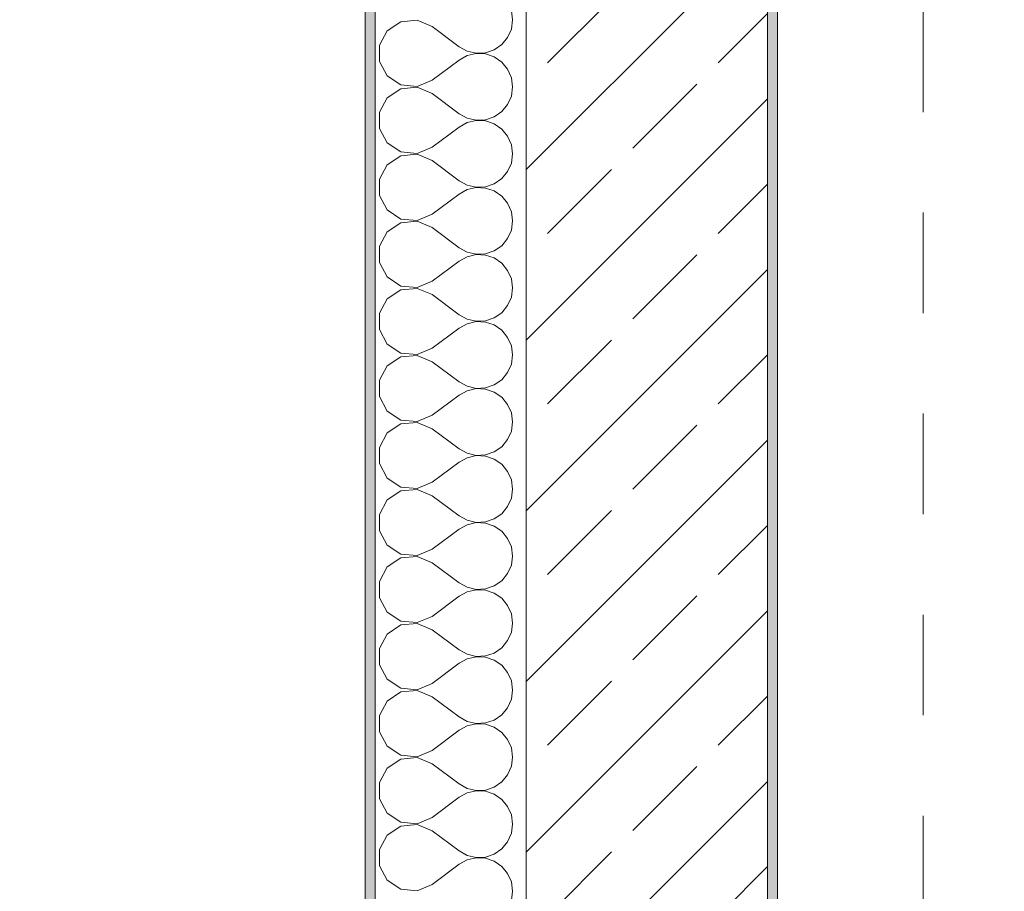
# Model space of a CAD drawing. Header units: metres. Extents: x -3.6 to 84.5, y -11 to 16.8.
# Tile 400 of 656: x 43.4 to 44.4, y -7.4 to -6.5. Entities that reach past the tile are written whole.
import ezdxf

# ---------------------------------------------------------------- set-up
doc = ezdxf.new("R2010")
doc.units = ezdxf.units.M
doc.header["$MEASUREMENT"] = 0
for name, pattern in [('Strichlinie doppelt', [0.546806, 0.264583, -0.105833, 0.070556, -0.105833]), ('Untersicht', [0.1, 0.075, -0.025]), ('Wipeout_Contour', [1, 0, -1])]:
    doc.linetypes.add(name, pattern=pattern)
for name, color, linetype in [('152 - Bemaßung_ Beschriftung.Ausbau', 7, 'Continuous'), ('301 - Elemente.Linie', 7, 'Continuous'), ('451 - Universal.Achsen Raster', 7, 'Continuous'), ('603 - Struktur.Bodenplatte_ Decke Roh', 7, 'Continuous'), ('604 - Struktur.Wand Aussen', 7, 'Continuous')]:
    doc.layers.add(name, color=color, linetype=linetype)
doc.styles.add('ERSTELLTER_STIL_2', font='txt')
doc.dimstyles.new('ERSTELLTER_STIL__3', dxfattribs={"dimtxt": 0.1, "dimasz": 0.0532, "dimexe": 0.18, "dimexo": 0.0625, "dimgap": 0, "dimtad": 1, "dimtih": 1, "dimtoh": 1, "dimzin": 0, "dimdsep": 46, "dimtxsty": 'ERSTELLTER_STIL_2', "dimblk": 'ARROWHEAD_2', "dimblk1": 'ARROWHEAD_2', "dimblk2": 'ARROWHEAD_2', "dimcen": 0.09, "dimse1": 1, "dimse2": 1, "dimclrd": 7, "dimclre": 7, "dimclrt": 7, "dimazin": 0, "dimtfac": 1, "dimtdec": 4, "dimtmove": 0, "dimatfit": 3, "dimfxl": 1, "dimtolj": 1, "dimtzin": 0, "dimarcsym": 0})
doc.dimstyles.new('ERSTELLTER_STIL__4', dxfattribs={"dimtxt": 0.1, "dimasz": 0.0532, "dimexe": 0.18, "dimexo": 0.0625, "dimgap": 0, "dimtad": 1, "dimtih": 1, "dimtoh": 1, "dimzin": 0, "dimdsep": 46, "dimtxsty": 'ERSTELLTER_STIL_2', "dimblk": 'ARROWHEAD_2', "dimblk1": 'ARROWHEAD_2', "dimblk2": 'ARROWHEAD_2', "dimcen": 0.09, "dimse1": 1, "dimse2": 1, "dimclrd": 7, "dimclre": 7, "dimclrt": 7, "dimazin": 0, "dimtfac": 1, "dimtdec": 4, "dimtmove": 2, "dimatfit": 3, "dimfxl": 1, "dimtolj": 1, "dimtzin": 0, "dimarcsym": 0})

# ---------------------------------------------------------------- blocks, each defined once
blk = doc.blocks.new('*X221')
at = {"layer": '604 - Struktur.Wand Aussen', "color": 7, "linetype": 'Continuous', "lineweight": 5}
for p, q in [((43.87667, -6.53333), (43.8754, -6.52422)), ((43.76553, -6.53524), (43.75201, -6.54423)), ((43.7817, -6.53371), (43.76553, -6.53524)), ((43.79667, -6.53999), (43.7817, -6.53371)), ((43.79667, -6.53999), (43.82333, -6.55999)), ((43.8754, -6.54243), (43.87667, -6.53333)), ((43.75201, -6.54423), (43.74434, -6.55854)), ((43.86582, -6.55793), (43.87169, -6.55085)), ((43.87169, -6.55085), (43.8754, -6.54243)), ((43.74434, -6.55854), (43.74434, -6.57478)), ((43.82333, -6.55999), (43.83138, -6.56444)), ((43.85824, -6.56314), (43.86582, -6.55793)), ((43.83138, -6.56888), (43.82333, -6.57333)), ((43.83138, -6.56444), (43.84034, -6.56652)), ((43.84034, -6.56679), (43.83138, -6.56888)), ((43.84034, -6.56652), (43.84953, -6.56608)), ((43.84953, -6.56724), (43.84034, -6.56679)), ((43.84953, -6.56608), (43.85824, -6.56314)), ((43.85824, -6.57018), (43.84953, -6.56724)), ((43.86582, -6.57539), (43.85824, -6.57018)), ((43.74434, -6.57478), (43.75201, -6.58909)), ((43.79667, -6.59333), (43.82333, -6.57333)), ((43.87169, -6.58247), (43.86582, -6.57539)), ((43.75201, -6.58909), (43.76553, -6.59808)), ((43.8754, -6.59088), (43.87169, -6.58247)), ((43.76553, -6.59808), (43.7817, -6.59961)), ((43.7817, -6.59961), (43.79667, -6.59333)), ((43.87667, -6.59999), (43.8754, -6.59088)), ((43.8754, -6.6091), (43.87667, -6.59999)), ((43.76553, -6.60191), (43.75201, -6.6109)), ((43.7817, -6.60037), (43.76553, -6.60191)), ((43.79667, -6.60666), (43.7817, -6.60037)), ((43.79667, -6.60666), (43.82333, -6.62666)), ((43.87169, -6.61752), (43.8754, -6.6091)), ((43.75201, -6.6109), (43.74434, -6.62521)), ((43.86582, -6.6246), (43.87169, -6.61752)), ((43.74434, -6.62521), (43.74434, -6.64144)), ((43.82333, -6.62666), (43.83138, -6.63111)), ((43.85824, -6.62981), (43.86582, -6.6246)), ((43.83138, -6.63554), (43.82333, -6.63999)), ((43.83138, -6.63111), (43.84034, -6.63319)), ((43.84034, -6.63346), (43.83138, -6.63554)), ((43.84034, -6.63319), (43.84953, -6.63275)), ((43.84953, -6.63391), (43.84034, -6.63346)), ((43.84953, -6.63275), (43.85824, -6.62981)), ((43.85824, -6.63684), (43.84953, -6.63391)), ((43.86582, -6.64205), (43.85824, -6.63684)), ((43.74434, -6.64144), (43.75201, -6.65575)), ((43.79667, -6.65999), (43.82333, -6.63999)), ((43.87169, -6.64913), (43.86582, -6.64205)), ((43.8754, -6.65755), (43.87169, -6.64913)), ((43.75201, -6.65575), (43.76553, -6.66474)), ((43.87667, -6.66666), (43.8754, -6.65755)), ((43.76553, -6.66857), (43.75201, -6.67756)), ((43.76553, -6.66474), (43.7817, -6.66628)), ((43.7817, -6.66704), (43.76553, -6.66857)), ((43.7817, -6.66628), (43.79667, -6.65999)), ((43.79667, -6.67333), (43.7817, -6.66704)), ((43.8754, -6.67577), (43.87667, -6.66666)), ((43.75201, -6.67756), (43.74434, -6.69187)), ((43.79667, -6.67333), (43.82333, -6.69333)), ((43.87169, -6.68418), (43.8754, -6.67577)), ((43.86582, -6.69126), (43.87169, -6.68418)), ((43.74434, -6.69187), (43.74434, -6.70811)), ((43.82333, -6.69333), (43.83138, -6.69778)), ((43.83138, -6.69778), (43.84034, -6.69986)), ((43.84953, -6.69941), (43.85824, -6.69647)), ((43.85824, -6.69647), (43.86582, -6.69126)), ((43.79667, -6.72666), (43.82333, -6.70666)), ((43.83138, -6.70221), (43.82333, -6.70666)), ((43.84034, -6.70013), (43.83138, -6.70221)), ((43.84034, -6.69986), (43.84953, -6.69941)), ((43.84953, -6.70057), (43.84034, -6.70013)), ((43.85824, -6.70351), (43.84953, -6.70057)), ((43.86582, -6.70872), (43.85824, -6.70351)), ((43.74434, -6.70811), (43.75201, -6.72242)), ((43.87169, -6.7158), (43.86582, -6.70872)), ((43.8754, -6.72422), (43.87169, -6.7158)), ((43.75201, -6.72242), (43.76553, -6.73141)), ((43.7817, -6.73294), (43.79667, -6.72666)), ((43.87667, -6.73333), (43.8754, -6.72422)), ((43.76553, -6.73524), (43.75201, -6.74423)), ((43.76553, -6.73141), (43.7817, -6.73294)), ((43.7817, -6.73371), (43.76553, -6.73524)), ((43.79667, -6.73999), (43.7817, -6.73371)), ((43.8754, -6.74243), (43.87667, -6.73333)), ((43.75201, -6.74423), (43.74434, -6.75854)), ((43.79667, -6.73999), (43.82333, -6.75999)), ((43.87169, -6.75085), (43.8754, -6.74243)), ((43.86582, -6.75793), (43.87169, -6.75085)), ((43.74434, -6.75854), (43.74434, -6.77478)), ((43.82333, -6.75999), (43.83138, -6.76444)), ((43.83138, -6.76444), (43.84034, -6.76652)), ((43.84034, -6.76679), (43.83138, -6.76888)), ((43.84034, -6.76652), (43.84953, -6.76608)), ((43.84953, -6.76724), (43.84034, -6.76679)), ((43.84953, -6.76608), (43.85824, -6.76314)), ((43.85824, -6.76314), (43.86582, -6.75793)), ((43.74434, -6.77478), (43.75201, -6.78909)), ((43.79667, -6.79333), (43.82333, -6.77333)), ((43.83138, -6.76888), (43.82333, -6.77333)), ((43.85824, -6.77018), (43.84953, -6.76724)), ((43.86582, -6.77539), (43.85824, -6.77018)), ((43.87169, -6.78247), (43.86582, -6.77539)), ((43.8754, -6.79088), (43.87169, -6.78247)), ((43.75201, -6.78909), (43.76553, -6.79808)), ((43.7817, -6.79961), (43.79667, -6.79333)), ((43.87667, -6.79999), (43.8754, -6.79088)), ((43.76553, -6.80191), (43.75201, -6.8109)), ((43.76553, -6.79808), (43.7817, -6.79961)), ((43.7817, -6.80037), (43.76553, -6.80191)), ((43.79667, -6.80666), (43.7817, -6.80037)), ((43.8754, -6.8091), (43.87667, -6.79999)), ((43.75201, -6.8109), (43.74434, -6.82521)), ((43.79667, -6.80666), (43.82333, -6.82666)), ((43.87169, -6.81752), (43.8754, -6.8091)), ((43.74434, -6.82521), (43.74434, -6.84144)), ((43.85824, -6.82981), (43.86582, -6.8246)), ((43.86582, -6.8246), (43.87169, -6.81752)), ((43.82333, -6.82666), (43.83138, -6.83111)), ((43.83138, -6.83111), (43.84034, -6.83319)), ((43.84034, -6.83346), (43.83138, -6.83554)), ((43.84034, -6.83319), (43.84953, -6.83275)), ((43.84953, -6.83391), (43.84034, -6.83346)), ((43.84953, -6.83275), (43.85824, -6.82981)), ((43.85824, -6.83684), (43.84953, -6.83391)), ((43.74434, -6.84144), (43.75201, -6.85575)), ((43.79667, -6.85999), (43.82333, -6.83999)), ((43.83138, -6.83554), (43.82333, -6.83999)), ((43.86582, -6.84205), (43.85824, -6.83684)), ((43.87169, -6.84913), (43.86582, -6.84205)), ((43.8754, -6.85755), (43.87169, -6.84913)), ((43.75201, -6.85575), (43.76553, -6.86474)), ((43.7817, -6.86628), (43.79667, -6.85999)), ((43.87667, -6.86666), (43.8754, -6.85755)), ((43.76553, -6.86857), (43.75201, -6.87756)), ((43.76553, -6.86474), (43.7817, -6.86628)), ((43.7817, -6.86704), (43.76553, -6.86857)), ((43.79667, -6.87333), (43.7817, -6.86704)), ((43.79667, -6.87333), (43.82333, -6.89333)), ((43.8754, -6.87577), (43.87667, -6.86666)), ((43.75201, -6.87756), (43.74434, -6.89187)), ((43.86582, -6.89126), (43.87169, -6.88418)), ((43.87169, -6.88418), (43.8754, -6.87577)), ((43.74434, -6.89187), (43.74434, -6.90811)), ((43.82333, -6.89333), (43.83138, -6.89778)), ((43.85824, -6.89647), (43.86582, -6.89126)), ((43.83138, -6.90221), (43.82333, -6.90666)), ((43.83138, -6.89778), (43.84034, -6.89986)), ((43.84034, -6.90013), (43.83138, -6.90221)), ((43.84034, -6.89986), (43.84953, -6.89941)), ((43.84953, -6.90057), (43.84034, -6.90013)), ((43.84953, -6.89941), (43.85824, -6.89647)), ((43.85824, -6.90351), (43.84953, -6.90057)), ((43.86582, -6.90872), (43.85824, -6.90351)), ((43.74434, -6.90811), (43.75201, -6.92242)), ((43.79667, -6.92666), (43.82333, -6.90666)), ((43.87169, -6.9158), (43.86582, -6.90872)), ((43.75201, -6.92242), (43.76553, -6.93141)), ((43.8754, -6.92422), (43.87169, -6.9158)), ((43.76553, -6.93141), (43.7817, -6.93294)), ((43.7817, -6.93294), (43.79667, -6.92666)), ((43.87667, -6.93333), (43.8754, -6.92422)), ((43.76553, -6.93524), (43.75201, -6.94423)), ((43.7817, -6.93371), (43.76553, -6.93524)), ((43.79667, -6.93999), (43.7817, -6.93371)), ((43.79667, -6.93999), (43.82333, -6.95999)), ((43.87169, -6.95085), (43.8754, -6.94243)), ((43.8754, -6.94243), (43.87667, -6.93333)), ((43.75201, -6.94423), (43.74434, -6.95854)), ((43.86582, -6.95793), (43.87169, -6.95085)), ((43.74434, -6.95854), (43.74434, -6.97478)), ((43.82333, -6.95999), (43.83138, -6.96444)), ((43.85824, -6.96314), (43.86582, -6.95793)), ((43.83138, -6.96888), (43.82333, -6.97333)), ((43.83138, -6.96444), (43.84034, -6.96652)), ((43.84034, -6.96679), (43.83138, -6.96888)), ((43.84034, -6.96652), (43.84953, -6.96608)), ((43.84953, -6.96724), (43.84034, -6.96679)), ((43.84953, -6.96608), (43.85824, -6.96314)), ((43.85824, -6.97018), (43.84953, -6.96724)), ((43.86582, -6.97539), (43.85824, -6.97018)), ((43.74434, -6.97478), (43.75201, -6.98909)), ((43.79667, -6.99333), (43.82333, -6.97333)), ((43.87169, -6.98247), (43.86582, -6.97539)), ((43.75201, -6.98909), (43.76553, -6.99808)), ((43.8754, -6.99088), (43.87169, -6.98247)), ((43.87667, -6.99999), (43.8754, -6.99088)), ((43.76553, -6.99808), (43.7817, -6.99961)), ((43.7817, -7.00037), (43.76553, -7.00191)), ((43.7817, -6.99961), (43.79667, -6.99333)), ((43.79667, -7.00666), (43.7817, -7.00037)), ((43.8754, -7.0091), (43.87667, -6.99999)), ((43.75201, -7.0109), (43.74434, -7.02521)), ((43.76553, -7.00191), (43.75201, -7.0109)), ((43.79667, -7.00666), (43.82333, -7.02666)), ((43.87169, -7.01752), (43.8754, -7.0091)), ((43.86582, -7.0246), (43.87169, -7.01752)), ((43.74434, -7.02521), (43.74434, -7.04144)), ((43.82333, -7.02666), (43.83138, -7.03111)), ((43.83138, -7.03111), (43.84034, -7.03319)), ((43.84953, -7.03275), (43.85824, -7.02981)), ((43.85824, -7.02981), (43.86582, -7.0246)), ((43.79667, -7.05999), (43.82333, -7.03999)), ((43.83138, -7.03554), (43.82333, -7.03999)), ((43.84034, -7.03346), (43.83138, -7.03554)), ((43.84034, -7.03319), (43.84953, -7.03275)), ((43.84953, -7.03391), (43.84034, -7.03346)), ((43.85824, -7.03684), (43.84953, -7.03391)), ((43.86582, -7.04205), (43.85824, -7.03684)), ((43.74434, -7.04144), (43.75201, -7.05575)), ((43.87169, -7.04913), (43.86582, -7.04205)), ((43.8754, -7.05755), (43.87169, -7.04913)), ((43.75201, -7.05575), (43.76553, -7.06474)), ((43.7817, -7.06628), (43.79667, -7.05999)), ((43.87667, -7.06666), (43.8754, -7.05755)), ((43.76553, -7.06857), (43.75201, -7.07756)), ((43.76553, -7.06474), (43.7817, -7.06628)), ((43.7817, -7.06704), (43.76553, -7.06857)), ((43.79667, -7.07333), (43.7817, -7.06704)), ((43.8754, -7.07577), (43.87667, -7.06666)), ((43.75201, -7.07756), (43.74434, -7.09187)), ((43.79667, -7.07333), (43.82333, -7.09333)), ((43.87169, -7.08418), (43.8754, -7.07577)), ((43.86582, -7.09126), (43.87169, -7.08418)), ((43.74434, -7.09187), (43.74434, -7.10811)), ((43.82333, -7.09333), (43.83138, -7.09778)), ((43.83138, -7.09778), (43.84034, -7.09986)), ((43.84034, -7.09986), (43.84953, -7.09941)), ((43.84953, -7.09941), (43.85824, -7.09647)), ((43.85824, -7.09647), (43.86582, -7.09126)), ((43.74434, -7.10811), (43.75201, -7.12242)), ((43.79667, -7.12666), (43.82333, -7.10666)), ((43.83138, -7.10221), (43.82333, -7.10666)), ((43.84034, -7.10013), (43.83138, -7.10221)), ((43.84953, -7.10057), (43.84034, -7.10013)), ((43.85824, -7.10351), (43.84953, -7.10057)), ((43.86582, -7.10872), (43.85824, -7.10351)), ((43.87169, -7.1158), (43.86582, -7.10872)), ((43.8754, -7.12422), (43.87169, -7.1158)), ((43.75201, -7.12242), (43.76553, -7.13141)), ((43.7817, -7.13294), (43.79667, -7.12666)), ((43.87667, -7.13333), (43.8754, -7.12422)), ((43.76553, -7.13524), (43.75201, -7.14423)), ((43.76553, -7.13141), (43.7817, -7.13294)), ((43.7817, -7.13371), (43.76553, -7.13524)), ((43.79667, -7.13999), (43.7817, -7.13371)), ((43.8754, -7.14243), (43.87667, -7.13333)), ((43.75201, -7.14423), (43.74434, -7.15854)), ((43.79667, -7.13999), (43.82333, -7.15999)), ((43.87169, -7.15085), (43.8754, -7.14243)), ((43.85824, -7.16314), (43.86582, -7.15793)), ((43.86582, -7.15793), (43.87169, -7.15085)), ((43.74434, -7.15854), (43.74434, -7.17478)), ((43.82333, -7.15999), (43.83138, -7.16444)), ((43.83138, -7.16444), (43.84034, -7.16652)), ((43.84034, -7.16679), (43.83138, -7.16888)), ((43.84034, -7.16652), (43.84953, -7.16608)), ((43.84953, -7.16724), (43.84034, -7.16679)), ((43.84953, -7.16608), (43.85824, -7.16314)), ((43.85824, -7.17018), (43.84953, -7.16724)), ((43.74434, -7.17478), (43.75201, -7.18909)), ((43.79667, -7.19333), (43.82333, -7.17333)), ((43.83138, -7.16888), (43.82333, -7.17333)), ((43.86582, -7.17539), (43.85824, -7.17018)), ((43.87169, -7.18247), (43.86582, -7.17539)), ((43.8754, -7.19088), (43.87169, -7.18247)), ((43.75201, -7.18909), (43.76553, -7.19808)), ((43.7817, -7.19961), (43.79667, -7.19333)), ((43.87667, -7.19999), (43.8754, -7.19088)), ((43.76553, -7.20191), (43.75201, -7.2109)), ((43.76553, -7.19808), (43.7817, -7.19961)), ((43.7817, -7.20037), (43.76553, -7.20191)), ((43.79667, -7.20666), (43.7817, -7.20037)), ((43.79667, -7.20666), (43.82333, -7.22666)), ((43.8754, -7.2091), (43.87667, -7.19999)), ((43.75201, -7.2109), (43.74434, -7.22521)), ((43.87169, -7.21752), (43.8754, -7.2091)), ((43.74434, -7.22521), (43.74434, -7.24144)), ((43.82333, -7.22666), (43.83138, -7.23111)), ((43.85824, -7.22981), (43.86582, -7.2246)), ((43.86582, -7.2246), (43.87169, -7.21752)), ((43.83138, -7.23554), (43.82333, -7.23999)), ((43.83138, -7.23111), (43.84034, -7.23319)), ((43.84034, -7.23346), (43.83138, -7.23554)), ((43.84034, -7.23319), (43.84953, -7.23275)), ((43.84953, -7.23391), (43.84034, -7.23346)), ((43.84953, -7.23275), (43.85824, -7.22981)), ((43.85824, -7.23684), (43.84953, -7.23391)), ((43.86582, -7.24205), (43.85824, -7.23684)), ((43.74434, -7.24144), (43.75201, -7.25575)), ((43.79667, -7.25999), (43.82333, -7.23999)), ((43.87169, -7.24913), (43.86582, -7.24205)), ((43.75201, -7.25575), (43.76553, -7.26474)), ((43.8754, -7.25755), (43.87169, -7.24913)), ((43.76553, -7.26474), (43.7817, -7.26628)), ((43.7817, -7.26628), (43.79667, -7.25999)), ((43.87667, -7.26666), (43.8754, -7.25755)), ((43.76553, -7.26857), (43.75201, -7.27756)), ((43.7817, -7.26704), (43.76553, -7.26857)), ((43.79667, -7.27333), (43.7817, -7.26704)), ((43.79667, -7.27333), (43.82333, -7.29333)), ((43.87169, -7.28418), (43.8754, -7.27577)), ((43.8754, -7.27577), (43.87667, -7.26666)), ((43.75201, -7.27756), (43.74434, -7.29187)), ((43.86582, -7.29126), (43.87169, -7.28418)), ((43.74434, -7.29187), (43.74434, -7.30811)), ((43.82333, -7.29333), (43.83138, -7.29778)), ((43.85824, -7.29647), (43.86582, -7.29126)), ((43.83138, -7.30221), (43.82333, -7.30666)), ((43.83138, -7.29778), (43.84034, -7.29986)), ((43.84034, -7.30013), (43.83138, -7.30221)), ((43.84034, -7.29986), (43.84953, -7.29941)), ((43.84953, -7.30057), (43.84034, -7.30013)), ((43.84953, -7.29941), (43.85824, -7.29647)), ((43.85824, -7.30351), (43.84953, -7.30057)), ((43.86582, -7.30872), (43.85824, -7.30351)), ((43.74434, -7.30811), (43.75201, -7.32242)), ((43.79667, -7.32666), (43.82333, -7.30666)), ((43.87169, -7.3158), (43.86582, -7.30872)), ((43.75201, -7.32242), (43.76553, -7.33141)), ((43.8754, -7.32422), (43.87169, -7.3158)), ((43.87667, -7.33333), (43.8754, -7.32422)), ((43.76553, -7.33141), (43.7817, -7.33294)), ((43.7817, -7.33371), (43.76553, -7.33524)), ((43.7817, -7.33294), (43.79667, -7.32666)), ((43.79667, -7.33999), (43.7817, -7.33371)), ((43.8754, -7.34243), (43.87667, -7.33333)), ((43.75201, -7.34423), (43.74434, -7.35854)), ((43.76553, -7.33524), (43.75201, -7.34423)), ((43.79667, -7.33999), (43.82333, -7.35999)), ((43.87169, -7.35085), (43.8754, -7.34243)), ((43.86582, -7.35793), (43.87169, -7.35085)), ((43.74434, -7.35854), (43.74434, -7.37478)), ((43.82333, -7.35999), (43.83138, -7.36444)), ((43.84953, -7.36608), (43.85824, -7.36314)), ((43.85824, -7.36314), (43.86582, -7.35793)), ((43.79667, -7.39333), (43.82333, -7.37333)), ((43.83138, -7.36888), (43.82333, -7.37333)), ((43.83138, -7.36444), (43.84034, -7.36652)), ((43.84034, -7.36679), (43.83138, -7.36888)), ((43.84034, -7.36652), (43.84953, -7.36608)), ((43.84953, -7.36724), (43.84034, -7.36679)), ((43.85824, -7.37018), (43.84953, -7.36724)), ((43.86582, -7.37539), (43.85824, -7.37018)), ((43.74434, -7.37478), (43.75201, -7.38909)), ((43.87169, -7.38247), (43.86582, -7.37539)), ((43.8754, -7.39088), (43.87169, -7.38247)), ((43.75201, -7.38909), (43.76553, -7.39808)), ((43.7817, -7.39961), (43.79667, -7.39333)), ((43.87667, -7.39999), (43.8754, -7.39088)), ((43.76553, -7.39808), (43.7817, -7.39961)), ((43.8754, -7.4091), (43.87667, -7.39999))]:
    blk.add_line(p, q, dxfattribs=at)
blk = doc.blocks.new('*D271')
at = {"layer": '152 - Bemaßung_ Beschriftung.Ausbau', "color": 7, "linetype": 'Continuous', "lineweight": 5}
for p, q in [((43.14, -8.6375), (43.14, -8.5325)), ((43.16021, -8.55), (43.11979, -8.62)), ((43.76021, -8.55), (43.71979, -8.62)), ((41.94, -8.585), (43.14, -8.585)), ((43.14, -8.585), (43.74, -8.585))]:
    blk.add_line(p, q, dxfattribs=at)
at = {"layer": '152 - Bemaßung_ Beschriftung.Ausbau', "color": 7, "lineweight": 5, "insert": (43.36411, -8.565), "char_height": 0.1, "attachment_point": 7, "style": 'ERSTELLTER_STIL_2'}
blk.add_mtext('\\A1;{\\pql;\\fArial|b0|i0|c0|p38;60}', dxfattribs=at)
blk = doc.blocks.new('ARROWHEAD_2')
at = {"color": 0, "linetype": 'Continuous', "lineweight": 0}
for p, q in [((-0.378, -0.655), (0.378, 0.655)), ((0, 0), (-1, 0))]:
    blk.add_line(p, q, dxfattribs=at)
blk = doc.blocks.new('*D292')
at = {"layer": '152 - Bemaßung_ Beschriftung.Ausbau', "color": 7, "linetype": 'Continuous', "lineweight": 5}
for p, q in [((40.44002, -9.1375), (40.44002, -9.0325)), ((40.46023, -9.05), (40.41982, -9.12)), ((44.0102, -9.05), (43.96978, -9.12)), ((40.36502, -9.085), (40.44002, -9.085)), ((40.44002, -9.085), (43.98999, -9.085))]:
    blk.add_line(p, q, dxfattribs=at)
at = {"layer": '152 - Bemaßung_ Beschriftung.Ausbau', "color": 7, "lineweight": 5, "char_height": 0.1, "attachment_point": 7, "style": 'ERSTELLTER_STIL_2'}
for s, insert in [('\\A1;{\\pql;\\fArial|b0|i0|c0|p38;7\\fArial|b0|i0|c0|p38;\\A1{\\H.66x;\\S5^  ;}}', (40.46025, -9.06609)), ('\\A1;{\\pql;\\fArial|b0|i0|c0|p38;3,55}', (42.14496, -9.065))]:
    blk.add_mtext(s, dxfattribs=dict(at, insert=insert))
blk = doc.blocks.new('*D293')
at = {"layer": '152 - Bemaßung_ Beschriftung.Ausbau', "color": 7, "linetype": 'Continuous', "lineweight": 5}
for p, q in [((43.98999, -9.1375), (43.98999, -9.0325)), ((44.0102, -9.05), (43.96978, -9.12)), ((44.5602, -9.05), (44.51978, -9.12)), ((40.44002, -9.085), (43.98999, -9.085)), ((43.98999, -9.085), (44.53999, -9.085))]:
    blk.add_line(p, q, dxfattribs=at)
at = {"layer": '152 - Bemaßung_ Beschriftung.Ausbau', "color": 7, "lineweight": 5, "insert": (44.1891, -9.065), "char_height": 0.1, "attachment_point": 7, "style": 'ERSTELLTER_STIL_2'}
blk.add_mtext('\\A1;{\\pql;\\fArial|b0|i0|c0|p38;55}', dxfattribs=at)
blk = doc.blocks.new('*D294')
at = {"layer": '152 - Bemaßung_ Beschriftung.Ausbau', "color": 7, "linetype": 'Continuous', "lineweight": 5}
for p, q in [((44.53999, -9.1375), (44.53999, -9.0325)), ((44.5602, -9.05), (44.51978, -9.12)), ((44.8102, -9.05), (44.76978, -9.12)), ((43.98999, -9.085), (44.53999, -9.085)), ((44.53999, -9.085), (44.78999, -9.085))]:
    blk.add_line(p, q, dxfattribs=at)
at = {"layer": '152 - Bemaßung_ Beschriftung.Ausbau', "color": 7, "lineweight": 5, "insert": (44.5891, -9.065), "char_height": 0.1, "attachment_point": 7, "style": 'ERSTELLTER_STIL_2'}
blk.add_mtext('\\A1;{\\pql;\\fArial|b0|i0|c0|p38;25}', dxfattribs=at)
blk = doc.blocks.new('*D480')
at = {"layer": '152 - Bemaßung_ Beschriftung.Ausbau', "color": 7, "linetype": 'Continuous', "lineweight": 5}
for p, q in [((-0.165, -10.1375), (-0.165, -10.0325)), ((-0.14479, -10.05), (-0.18521, -10.12)), ((43.76021, -10.05), (43.71979, -10.12)), ((-0.19923, -10.085), (-0.165, -10.085)), ((-0.165, -10.085), (43.74, -10.085))]:
    blk.add_line(p, q, dxfattribs=at)
at = {"layer": '152 - Bemaßung_ Beschriftung.Ausbau', "color": 7, "lineweight": 5, "char_height": 0.1, "attachment_point": 7, "style": 'ERSTELLTER_STIL_2'}
for s, insert in [('\\A1;{\\pql;\\fArial|b0|i0|c0|p38;43,90\\fArial|b0|i0|c0|p38;\\A1{\\H.66x;\\S5^  ;}}', (21.5156, -10.08441)), ('\\A1;{\\pql;\\fArial|b0|i0|c0|p38;15}', (43.568, -10.065))]:
    blk.add_mtext(s, dxfattribs=dict(at, insert=insert))
blk = doc.blocks.new('*D483')
at = {"layer": '152 - Bemaßung_ Beschriftung.Ausbau', "color": 7, "linetype": 'Continuous', "lineweight": 5}
for p, q in [((44.13, -10.1375), (44.13, -10.0325)), ((44.15021, -10.05), (44.10979, -10.12)), ((52.13021, -10.05), (52.08979, -10.12)), ((43.89, -10.085), (44.13, -10.085)), ((44.13, -10.085), (52.11, -10.085))]:
    blk.add_line(p, q, dxfattribs=at)
at = {"layer": '152 - Bemaßung_ Beschriftung.Ausbau', "color": 7, "lineweight": 5, "char_height": 0.1, "attachment_point": 7, "style": 'ERSTELLTER_STIL_2'}
for s, insert in [('\\A1;{\\pql;\\fArial|b0|i0|c0|p38;7,98}', (47.98697, -10.065)), ('\\A1;{\\pql;\\fArial|b0|i0|c0|p38;14}', (52.1028, -10.0755))]:
    blk.add_mtext(s, dxfattribs=dict(at, insert=insert))
blk = doc.blocks.new('*D484')
at = {"layer": '152 - Bemaßung_ Beschriftung.Ausbau', "color": 7, "linetype": 'Continuous', "lineweight": 5}
for p, q in [((52.11, -10.1375), (52.11, -10.0325)), ((52.13021, -10.05), (52.08979, -10.12)), ((52.27021, -10.05), (52.22979, -10.12)), ((44.13, -10.085), (52.11, -10.085)), ((52.11, -10.085), (52.25, -10.085))]:
    blk.add_line(p, q, dxfattribs=at)
blk = doc.blocks.new('*D516')
at = {"layer": '152 - Bemaßung_ Beschriftung.Ausbau', "color": 7, "linetype": 'Continuous', "lineweight": 5}
for p, q in [((40.27999, -9.6375), (40.27999, -9.5325)), ((40.3002, -9.55), (40.25978, -9.62)), ((43.6002, -9.55), (43.55978, -9.62)), ((39.97999, -9.585), (40.27999, -9.585)), ((40.27999, -9.585), (43.57999, -9.585))]:
    blk.add_line(p, q, dxfattribs=at)
at = {"layer": '152 - Bemaßung_ Beschriftung.Ausbau', "color": 7, "lineweight": 5, "insert": (41.79696, -9.565), "char_height": 0.1, "attachment_point": 7, "style": 'ERSTELLTER_STIL_2'}
blk.add_mtext('\\A1;{\\pql;\\fArial|b0|i0|c0|p38;3,30}', dxfattribs=at)
blk = doc.blocks.new('*D517')
at = {"layer": '152 - Bemaßung_ Beschriftung.Ausbau', "color": 7, "linetype": 'Continuous', "lineweight": 5}
for p, q in [((43.57999, -9.6375), (43.57999, -9.5325)), ((43.6002, -9.55), (43.55978, -9.62)), ((43.9002, -9.55), (43.85978, -9.62)), ((40.27999, -9.585), (43.57999, -9.585)), ((43.57999, -9.585), (43.87999, -9.585))]:
    blk.add_line(p, q, dxfattribs=at)
at = {"layer": '152 - Bemaßung_ Beschriftung.Ausbau', "color": 7, "lineweight": 5, "insert": (43.6541, -9.565), "char_height": 0.1, "attachment_point": 7, "style": 'ERSTELLTER_STIL_2'}
blk.add_mtext('\\A1;{\\pql;\\fArial|b0|i0|c0|p38;30}', dxfattribs=at)
blk = doc.blocks.new('*D518')
at = {"layer": '152 - Bemaßung_ Beschriftung.Ausbau', "color": 7, "linetype": 'Continuous', "lineweight": 5}
for p, q in [((43.87999, -9.6375), (43.87999, -9.5325)), ((43.9002, -9.55), (43.85978, -9.62)), ((47.2002, -9.55), (47.15978, -9.62)), ((43.57999, -9.585), (43.87999, -9.585)), ((43.87999, -9.585), (47.17999, -9.585))]:
    blk.add_line(p, q, dxfattribs=at)
at = {"layer": '152 - Bemaßung_ Beschriftung.Ausbau', "color": 7, "lineweight": 5, "insert": (45.39696, -9.565), "char_height": 0.1, "attachment_point": 7, "style": 'ERSTELLTER_STIL_2'}
blk.add_mtext('\\A1;{\\pql;\\fArial|b0|i0|c0|p38;3,30}', dxfattribs=at)
blk = doc.blocks.new('*D519')
at = {"layer": '152 - Bemaßung_ Beschriftung.Ausbau', "color": 7, "linetype": 'Continuous', "lineweight": 5}
for p, q in [((47.17999, -9.6375), (47.17999, -9.5325)), ((47.2002, -9.55), (47.15978, -9.62)), ((47.5002, -9.55), (47.45978, -9.62)), ((43.87999, -9.585), (47.17999, -9.585)), ((47.17999, -9.585), (47.47999, -9.585))]:
    blk.add_line(p, q, dxfattribs=at)
at = {"layer": '152 - Bemaßung_ Beschriftung.Ausbau', "color": 7, "lineweight": 5, "insert": (47.2541, -9.565), "char_height": 0.1, "attachment_point": 7, "style": 'ERSTELLTER_STIL_2'}
blk.add_mtext('\\A1;{\\pql;\\fArial|b0|i0|c0|p38;30}', dxfattribs=at)
blk = doc.blocks.new('*D633')
at = {"layer": '152 - Bemaßung_ Beschriftung.Ausbau', "color": 7, "linetype": 'Continuous', "lineweight": 5}
for p, q in [((43.74, -0.71752), (43.74, -0.61252)), ((43.89, -0.71752), (43.89, -0.61252)), ((43.76021, -0.63002), (43.71979, -0.70002)), ((43.91021, -0.63002), (43.86979, -0.70002)), ((43.70577, -0.66502), (43.74, -0.66502)), ((43.74, -0.66502), (43.89, -0.66502))]:
    blk.add_line(p, q, dxfattribs=at)
at = {"layer": '152 - Bemaßung_ Beschriftung.Ausbau', "color": 7, "lineweight": 5, "insert": (43.568, -0.64502), "char_height": 0.1, "attachment_point": 7, "style": 'ERSTELLTER_STIL_2'}
blk.add_mtext('\\A1;{\\pql;\\fArial|b0|i0|c0|p38;15}', dxfattribs=at)
blk = doc.blocks.new('*D634')
at = {"layer": '152 - Bemaßung_ Beschriftung.Ausbau', "color": 7, "linetype": 'Continuous', "lineweight": 5}
for p, q in [((43.89, -0.71752), (43.89, -0.61252)), ((44.13, -0.71752), (44.13, -0.61252)), ((43.91021, -0.63002), (43.86979, -0.70002)), ((44.10979, -0.70002), (44.15021, -0.63002)), ((44.15521, -0.63002), (44.11479, -0.70002)), ((43.89, -0.66502), (44.13, -0.66502))]:
    blk.add_line(p, q, dxfattribs=at)
at = {"color": 254, "linetype": 'Wipeout_Contour', "lineweight": 0, "ltscale": 176.067771}
blk.add_wipeout([(43.91537, -0.66377), (44.10464, -0.66377), (44.10464, -0.52627), (43.91537, -0.52627)], dxfattribs=at).dxf.layer = '152 - Bemaßung_ Beschriftung.Ausbau'
at = {"layer": '152 - Bemaßung_ Beschriftung.Ausbau', "color": 7, "lineweight": 5, "insert": (43.93412, -0.64502), "char_height": 0.1, "attachment_point": 7, "style": 'ERSTELLTER_STIL_2'}
blk.add_mtext('\\A1;{\\pql;\\fArial|b0|i0|c0|p38;24}', dxfattribs=at)
blk = doc.blocks.new('*D635')
at = {"layer": '152 - Bemaßung_ Beschriftung.Ausbau', "color": 7, "linetype": 'Continuous', "lineweight": 5}
for p, q in [((44.13, -0.71752), (44.13, -0.61252)), ((44.135, -0.71752), (44.135, -0.61252)), ((44.10979, -0.70002), (44.15021, -0.63002)), ((44.15521, -0.63002), (44.11479, -0.70002)), ((44.13, -0.66502), (44.135, -0.66502))]:
    blk.add_line(p, q, dxfattribs=at)
blk = doc.blocks.new('*D644')
at = {"layer": '152 - Bemaßung_ Beschriftung.Ausbau', "color": 7, "linetype": 'Continuous', "lineweight": 5}
for p, q in [((-0.165, -10.6375), (-0.165, -10.5325)), ((62.42503, -10.6375), (62.42503, -10.5325)), ((-0.14479, -10.55), (-0.18521, -10.62)), ((62.40482, -10.62), (62.44523, -10.55)), ((-0.19923, -10.585), (-0.165, -10.585)), ((-0.165, -10.585), (62.42503, -10.585)), ((62.42503, -10.585), (62.45926, -10.585))]:
    blk.add_line(p, q, dxfattribs=at)
at = {"layer": '152 - Bemaßung_ Beschriftung.Ausbau', "color": 7, "lineweight": 5, "insert": (30.95904, -10.565), "char_height": 0.1, "attachment_point": 7, "style": 'ERSTELLTER_STIL_2'}
blk.add_mtext('\\A1;{\\pql;\\fArial|b0|i0|c0|p38;62,59}', dxfattribs=at)

msp = doc.modelspace()

# ---------------------------------------------------------------- hatches: boundary and pattern name
at = {"layer": '604 - Struktur.Wand Aussen', "linetype": 'Continuous', "lineweight": 0, "true_color": 0x000000}
h = msp.add_hatch(dxfattribs=at)
h.set_pattern_fill('Verputz_0001', color=18, style=0, pattern_type=2)
h.set_pattern_definition([(0, (0, 0), (0, 0.08660254), [0, -0.05]), (0, (0.025, 0.0433), (0, 0.08660254), [0, -0.05])])
h.paths.add_polyline_path([(43.73, -3.2), (43.73, -8.085), (43.74, -8.085), (43.74, -3.2)])
h = msp.add_hatch(dxfattribs=at)
h.set_pattern_fill('Beton__Stahlbeton_0001', color=18, style=0, pattern_type=2)
h.set_pattern_definition([(45, (0, 0), (-0.0848528, 0.0848528), []), (45, (-0.04243, 0.04243), (-0.0848528, 0.0848528), [0.09, -0.03])])
h.paths.add_polyline_path([(44.01, -3.23), (43.89, -3.23), (43.89, -8.085), (44.13, -8.085), (44.13, -3.29), (44.08, -3.29), (44.01, -3.29)])
h = msp.add_hatch(dxfattribs=at)
h.set_pattern_fill('Gips_0001', color=18, style=0, pattern_type=2)
h.set_pattern_definition([(45, (0, 0), (-0.01767767, 0.01767767), [0, -0.025])])
h.paths.add_polyline_path([(44.14, -3.29), (44.13, -3.29), (44.13, -8.085), (44.14, -8.085)])

# ---------------------------------------------------------------- linework, layer by layer
at = {"layer": '301 - Elemente.Linie', "color": 7, "linetype": 'Untersicht', "lineweight": 13}
msp.add_line((44.285, -0.525), (44.285, -8.085), dxfattribs=at)
at = {"layer": '451 - Universal.Achsen Raster', "color": 160, "linetype": 'Strichlinie doppelt', "lineweight": 9, "true_color": 0x3232ff}
msp.add_line((43.72999, -10.585), (43.72999, 16.355), dxfattribs=at)
at = {"layer": '603 - Struktur.Bodenplatte_ Decke Roh', "color": 7, "linetype": 'Continuous', "lineweight": 18, "flags": 128}
msp.add_lwpolyline([(43.89, 0.005), (43.89, -8.085), (55.10999, -8.085)], dxfattribs=at)
at = {"layer": '604 - Struktur.Wand Aussen', "color": 7, "linetype": 'Continuous', "lineweight": 5}
msp.add_line((43.74, -3.23), (43.74, -8.085), dxfattribs=at)
at = {"layer": '604 - Struktur.Wand Aussen', "color": 7, "linetype": 'Continuous', "lineweight": 13}
for p, q in [((43.89, -3.23), (43.89, -8.085)), ((44.13, -8.085), (44.13, -3.29))]:
    msp.add_line(p, q, dxfattribs=at)
at = {"layer": '604 - Struktur.Wand Aussen', "color": 7, "linetype": 'Continuous', "lineweight": 5, "flags": 128}
for points in [[(43.73, -3.2), (43.73, -8.085)], [(44.14, -8.085), (44.14, -3.29)]]:
    msp.add_lwpolyline(points, dxfattribs=at)

# ---------------------------------------------------------------- block references
at = {"layer": '604 - Struktur.Wand Aussen', "color": 7, "lineweight": 18}
msp.add_blockref('*X221', (0, 0), dxfattribs=at)

# ---------------------------------------------------------------- dimensions: what is measured, and where the dimension line sits
at = {"layer": '152 - Bemaßung_ Beschriftung.Ausbau', "color": 7, "linetype": 'Continuous', "lineweight": 5}
for base, p1, p2, dimstyle, picture, middle in [((43.98999, -9.085), (40.44002, 2.0325), (43.98999, 0.94498), 'ERSTELLTER_STIL__3', '*D292', (42.27485, -9.015)), ((44.53999, -9.085), (43.98999, 0.94498), (44.53999, 1.6075), 'ERSTELLTER_STIL__3', '*D293', (44.26534, -9.015)), ((44.78999, -9.085), (44.53999, 1.6075), (44.78999, 1.5575), 'ERSTELLTER_STIL__3', '*D294', (44.66534, -9.015)), ((43.57999, -9.585), (40.27999, 0.69998), (43.57999, 0.69998), 'ERSTELLTER_STIL__3', '*D516', (41.92684, -9.515)), ((43.87999, -9.585), (43.57999, 0.69998), (43.87999, 0.69998), 'ERSTELLTER_STIL__3', '*D517', (43.73034, -9.515)), ((47.17999, -9.585), (43.87999, 0.69998), (47.17999, 0.69998), 'ERSTELLTER_STIL__3', '*D518', (45.52684, -9.515)), ((47.47999, -9.585), (47.17999, 0.69998), (47.47999, 0.69998), 'ERSTELLTER_STIL__3', '*D519', (47.33034, -9.515)), ((43.74, -8.585), (43.14, 0.125), (43.74, -8.085), 'ERSTELLTER_STIL__3', '*D271', (43.44035, -8.515)), ((43.740001, -10.085), (-0.165, -0.145), (43.740001, -8.085), 'ERSTELLTER_STIL__3', '*D480', (21.81866, -10.015)), ((43.89, -0.66502), (43.74, -8.085), (43.89, -8.085), 'ERSTELLTER_STIL__3', '*D633', (43.64423, -0.59502)), ((52.11, -10.085), (44.13, -8.085), (52.11, -3.26), 'ERSTELLTER_STIL__3', '*D483', (48.11685, -10.015)), ((52.25, -10.085), (52.11, -3.26), (52.25, -3.26), 'ERSTELLTER_STIL__4', '*D484', (52.17904, -10.0255))]:
    dim = msp.add_linear_dim(base=base, p1=p1, p2=p2, dimstyle=dimstyle, dxfattribs=at)
    dim.commit()
    dim.dimension.update_dxf_attribs({"geometry": picture, "text_midpoint": middle, "dimtype": 160})

# ---------------------------------------------------------------- next in the draw order: dimensions: what is measured, and where the dimension line sits
dim = msp.add_linear_dim(base=(44.13, -0.66502), p1=(43.89, -8.085), p2=(44.13, -8.085), dimstyle='ERSTELLTER_STIL__3', dxfattribs=at)
dim.commit()
dim.dimension.update_dxf_attribs({"geometry": '*D634', "text_midpoint": (44.01035, -0.59502), "dimtype": 160})

# ---------------------------------------------------------------- next in the draw order: dimensions: what is measured, and where the dimension line sits
for base, p1, p2, picture, middle in [((62.42503, -10.585), (-0.165, -0.145), (62.42503, 5.1), '*D644', (31.12704, -10.515)), ((44.135, -0.665024), (44.130001, -8.085), (44.135, -0.37), '*D635', (44.328407, -0.595024))]:
    dim = msp.add_linear_dim(base=base, p1=p1, p2=p2, dimstyle='ERSTELLTER_STIL__3', dxfattribs=at)
    dim.commit()
    dim.dimension.update_dxf_attribs({"geometry": picture, "text_midpoint": middle, "dimtype": 160})

doc.saveas('drawing.dxf')
